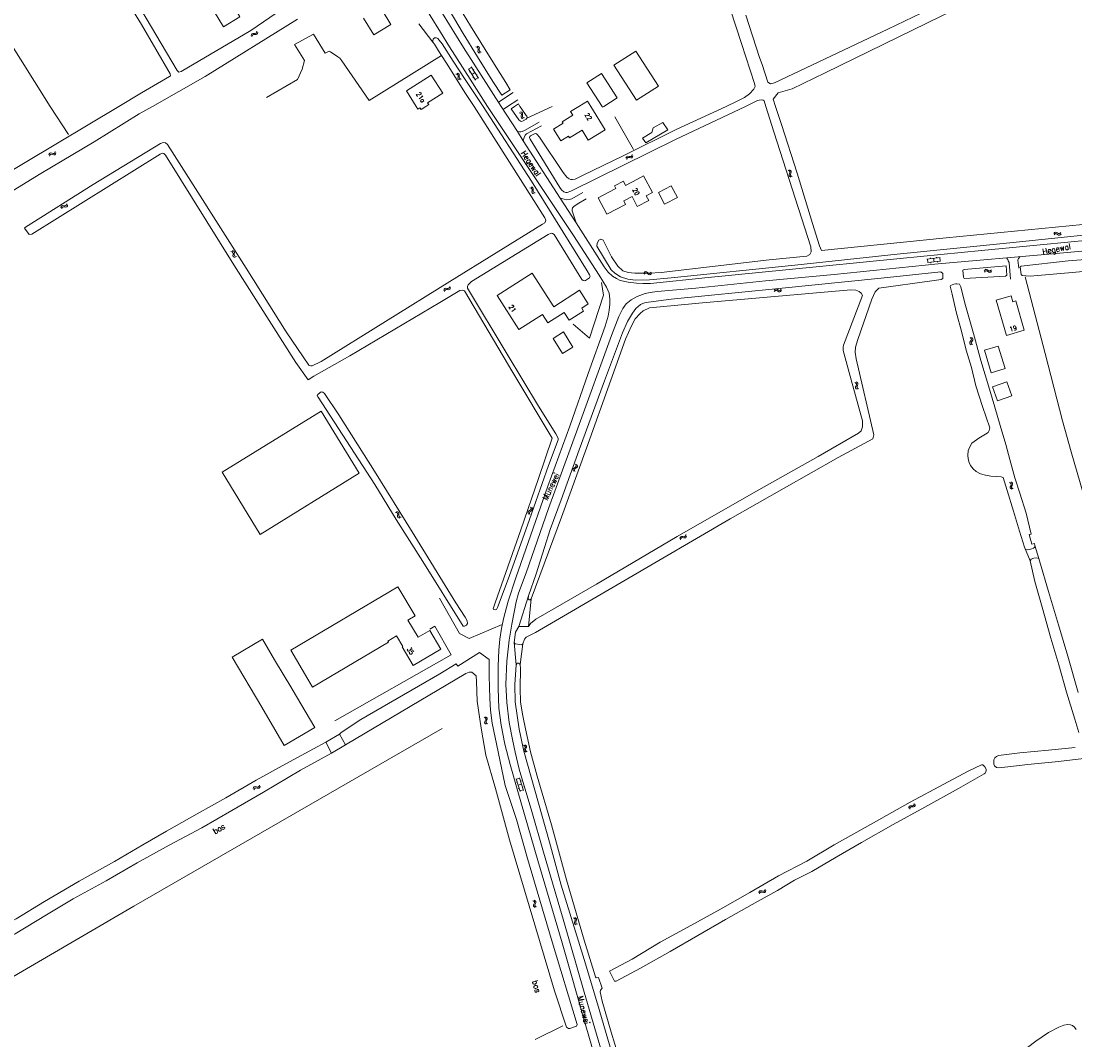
# Model space of a CAD drawing. Header units: metres. Extents: x 189705 to 199106, y 581686 to 588448.
# Tile 353 of 555: x 195575 to 195938, y 586678 to 587029. Entities that reach past the tile are written whole.
import ezdxf

# ---------------------------------------------------------------- set-up
doc = ezdxf.new("R2010")
doc.units = ezdxf.units.M
doc.layers.add('B-WA-OG-GBKN-G', color=7, linetype='Continuous', lineweight=18)
doc.styles.add('Style-STANDARD', font='STANDARD.shx')

msp = doc.modelspace()

# ---------------------------------------------------------------- linework, layer by layer
at = {"layer": 'B-WA-OG-GBKN-G'}
for p, q in [((195656.447, 587025.525), (195656.529, 587025.925)), ((195654.56, 587024.385), (195654.64, 587024.785)), ((195654.64, 587024.785), (195654.816, 587025.061)), ((195654.816, 587025.061), (195655.136, 587025.171)), ((195654.864, 587023.993), (195654.947, 587024.392)), ((195654.947, 587024.392), (195655.126, 587024.667)), ((195655.126, 587024.667), (195655.434, 587024.774)), ((195655.136, 587025.171), (195655.543, 587025.154)), ((195655.434, 587024.774), (195655.849, 587024.763)), ((195655.543, 587025.154), (195655.951, 587025.138)), ((195655.849, 587024.763), (195656.257, 587024.744)), ((195655.951, 587025.138), (195656.263, 587025.243)), ((195656.257, 587024.744), (195656.569, 587024.849)), ((195656.263, 587025.243), (195656.447, 587025.525)), ((195656.569, 587024.849), (195656.752, 587025.133)), ((195656.752, 587025.133), (195656.834, 587025.533)), ((195732.396, 587020.37), (195732.002, 587020.477)), ((195732.666, 587020.168), (195732.396, 587020.37)), ((195732.807, 587020.649), (195732.412, 587020.756)), ((195732.751, 587019.85), (195732.666, 587020.168)), ((195732.667, 587019.04), (195732.709, 587019.444)), ((195732.757, 587018.713), (195732.667, 587019.04)), ((195732.709, 587019.444), (195732.751, 587019.85)), ((195733.021, 587018.52), (195732.757, 587018.713)), ((195733.078, 587020.449), (195732.807, 587020.649)), ((195733.415, 587018.415), (195733.021, 587018.52)), ((195733.163, 587020.131), (195733.078, 587020.449)), ((195733.081, 587019.312), (195733.119, 587019.725)), ((195733.169, 587018.998), (195733.081, 587019.312)), ((195733.119, 587019.725), (195733.163, 587020.131)), ((195733.433, 587018.802), (195733.169, 587018.998)), ((195733.825, 587018.694), (195733.433, 587018.802)), ((195725.887, 587011.347), (195725.49, 587011.445)), ((195726.162, 587011.152), (195725.887, 587011.347)), ((195731.835, 587009.066), (195729.369, 587012.95)), ((195729.477, 587012.781), (195730.49, 587013.424)), ((195729.733, 587011.818), (195729.986, 587011.979)), ((195732.848, 587009.71), (195730.382, 587013.593)), ((195730.602, 587011.008), (195731.615, 587011.651)), ((195731.053, 587012.538), (195731.306, 587012.698)), ((195725.482, 587011.059), (195725.086, 587011.157)), ((195725.756, 587010.863), (195725.482, 587011.059)), ((195725.848, 587010.547), (195725.756, 587010.863)), ((195725.782, 587009.734), (195725.816, 587010.14)), ((195725.879, 587009.41), (195725.782, 587009.734)), ((195725.816, 587010.14), (195725.848, 587010.547)), ((195726.148, 587009.223), (195725.879, 587009.41)), ((195726.544, 587009.126), (195726.148, 587009.223)), ((195726.254, 587010.836), (195726.162, 587011.152)), ((195726.191, 587010.016), (195726.219, 587010.43)), ((195726.285, 587009.704), (195726.191, 587010.016)), ((195726.219, 587010.43), (195726.254, 587010.836)), ((195726.553, 587009.514), (195726.285, 587009.704)), ((195726.948, 587009.414), (195726.553, 587009.514)), ((195730.965, 587009.878), (195731.218, 587010.039)), ((195731.728, 587009.235), (195732.741, 587009.879)), ((195732.177, 587010.767), (195732.431, 587010.927)), ((195746.901, 586997.826), (195747.293, 586997.714)), ((195747.293, 586997.714), (195747.555, 586997.516)), ((195747.314, 586998.102), (195747.707, 586997.993)), ((195747.599, 586996.789), (195747.551, 586996.384)), ((195747.555, 586997.516), (195747.64, 586997.202)), ((195747.64, 586997.202), (195747.599, 586996.789)), ((195747.707, 586997.993), (195747.969, 586997.798)), ((195748.011, 586997.066), (195747.966, 586996.66)), ((195747.969, 586997.798), (195748.057, 586997.47)), ((195748.057, 586997.47), (195748.011, 586997.066)), ((195747.551, 586996.384), (195747.633, 586996.065)), ((195747.633, 586996.065), (195747.903, 586995.862)), ((195747.903, 586995.862), (195748.296, 586995.752)), ((195747.966, 586996.66), (195748.048, 586996.342)), ((195748.048, 586996.342), (195748.316, 586996.138)), ((195748.316, 586996.138), (195748.709, 586996.027)), ((195584.89, 586983.328), (195585.049, 586983.702)), ((195585.049, 586983.702), (195585.278, 586983.937)), ((195585.108, 586982.881), (195585.271, 586983.255)), ((195585.271, 586983.255), (195585.502, 586983.488)), ((195585.278, 586983.937), (195585.614, 586983.98)), ((195585.502, 586983.488), (195585.825, 586983.531)), ((195585.614, 586983.98), (195586.008, 586983.881)), ((195585.825, 586983.531), (195586.229, 586983.435)), ((195586.008, 586983.881), (195586.405, 586983.782)), ((195586.229, 586983.435), (195586.624, 586983.334)), ((195586.405, 586983.782), (195586.731, 586983.821)), ((195586.624, 586983.334), (195586.951, 586983.374)), ((195586.731, 586983.821), (195586.969, 586984.06)), ((195586.951, 586983.374), (195587.188, 586983.614)), ((195586.969, 586984.06), (195587.131, 586984.435)), ((195587.188, 586983.614), (195587.349, 586983.989)), ((195783.652, 586982.177), (195783.79, 586982.561)), ((195783.79, 586982.561), (195784.004, 586982.808)), ((195784.004, 586982.808), (195784.336, 586982.872)), ((195784.037, 586982.128), (195784.253, 586982.374)), ((195784.253, 586982.374), (195784.574, 586982.436)), ((195784.336, 586982.872), (195784.736, 586982.796)), ((195784.574, 586982.436), (195784.982, 586982.364)), ((195784.736, 586982.796), (195785.138, 586982.721)), ((195784.982, 586982.364), (195785.383, 586982.287)), ((195785.138, 586982.721), (195785.461, 586982.78)), ((195785.383, 586982.287), (195785.707, 586982.346)), ((195785.461, 586982.78), (195785.685, 586983.032)), ((195785.685, 586983.032), (195785.824, 586983.416)), ((195785.707, 586982.346), (195785.929, 586982.599)), ((195785.929, 586982.599), (195786.068, 586982.984)), ((195783.897, 586981.745), (195784.037, 586982.128)), ((195839.528, 586978.003), (195839.882, 586977.801)), ((195839.957, 586976.829), (195839.814, 586976.447)), ((195839.814, 586976.447), (195839.817, 586976.118)), ((195839.817, 586976.118), (195840.03, 586975.857)), ((195839.882, 586977.801), (195840.089, 586977.546)), ((195840.096, 586977.22), (195839.957, 586976.829)), ((195839.995, 586978.172), (195840.35, 586977.972)), ((195840.03, 586975.857), (195840.386, 586975.655)), ((195840.089, 586977.546), (195840.096, 586977.22)), ((195840.424, 586977), (195840.283, 586976.617)), ((195840.283, 586976.617), (195840.286, 586976.287)), ((195840.286, 586976.287), (195840.497, 586976.025)), ((195840.35, 586977.972), (195840.559, 586977.72)), ((195840.565, 586977.381), (195840.424, 586977)), ((195840.497, 586976.025), (195840.853, 586975.824)), ((195840.559, 586977.72), (195840.565, 586977.381)), ((195750.562, 586971.959), (195750.958, 586971.862)), ((195750.958, 586971.862), (195751.226, 586971.673)), ((195750.965, 586972.249), (195751.361, 586972.155)), ((195751.226, 586971.673), (195751.322, 586971.361)), ((195751.322, 586971.361), (195751.296, 586970.947)), ((195751.361, 586972.155), (195751.631, 586971.969)), ((195751.631, 586971.969), (195751.73, 586971.645)), ((195751.73, 586971.645), (195751.698, 586971.239)), ((195751.296, 586970.947), (195751.263, 586970.541)), ((195751.263, 586970.541), (195751.356, 586970.225)), ((195751.356, 586970.225), (195751.633, 586970.032)), ((195751.633, 586970.032), (195752.03, 586969.936)), ((195751.698, 586971.239), (195751.667, 586970.832)), ((195751.667, 586970.832), (195751.761, 586970.517)), ((195751.761, 586970.517), (195752.036, 586970.322)), ((195752.036, 586970.322), (195752.433, 586970.226)), ((195589.041, 586965.085), (195589.144, 586965.479)), ((195589.144, 586965.479), (195589.336, 586965.744)), ((195589.323, 586964.676), (195589.428, 586965.069)), ((195589.336, 586965.744), (195589.661, 586965.837)), ((195589.428, 586965.069), (195589.623, 586965.334)), ((195589.623, 586965.334), (195589.936, 586965.423)), ((195589.661, 586965.837), (195590.066, 586965.796)), ((195589.936, 586965.423), (195590.35, 586965.388)), ((195590.066, 586965.796), (195590.473, 586965.757)), ((195590.35, 586965.388), (195590.756, 586965.346)), ((195590.473, 586965.757), (195590.79, 586965.844)), ((195590.756, 586965.346), (195591.073, 586965.433)), ((195590.79, 586965.844), (195590.99, 586966.115)), ((195590.99, 586966.115), (195591.095, 586966.51)), ((195591.073, 586965.433), (195591.272, 586965.706)), ((195591.272, 586965.706), (195591.377, 586966.101)), ((195930.988, 586956.227), (195931.252, 586956.537)), ((195931.065, 586955.736), (195931.331, 586956.045)), ((195931.252, 586956.537), (195931.54, 586956.694)), ((195931.331, 586956.045), (195931.621, 586956.199)), ((195931.54, 586956.694), (195931.873, 586956.635)), ((195931.621, 586956.199), (195931.942, 586956.144)), ((195931.873, 586956.635), (195932.221, 586956.424)), ((195931.942, 586956.144), (195932.299, 586955.933)), ((195932.221, 586956.424), (195932.57, 586956.212)), ((195932.299, 586955.933), (195932.647, 586955.719)), ((195932.57, 586956.212), (195932.894, 586956.153)), ((195932.647, 586955.719), (195932.971, 586955.66)), ((195932.894, 586956.153), (195933.191, 586956.31)), ((195932.971, 586955.66), (195933.268, 586955.819)), ((195933.191, 586956.31), (195933.457, 586956.621)), ((195933.268, 586955.819), (195933.534, 586956.13)), ((195647.62, 586950.026), (195648.016, 586949.928)), ((195648.016, 586949.928), (195648.284, 586949.739)), ((195648.024, 586950.316), (195648.42, 586950.22)), ((195648.284, 586949.739), (195648.379, 586949.427)), ((195648.42, 586950.22), (195648.689, 586950.034)), ((195648.689, 586950.034), (195648.787, 586949.71)), ((195648.787, 586949.71), (195648.755, 586949.304)), ((195648.352, 586949.013), (195648.318, 586948.606)), ((195648.318, 586948.606), (195648.411, 586948.291)), ((195648.379, 586949.427), (195648.352, 586949.013)), ((195648.411, 586948.291), (195648.687, 586948.097)), ((195648.687, 586948.097), (195649.084, 586948)), ((195648.755, 586949.304), (195648.723, 586948.897)), ((195648.723, 586948.897), (195648.816, 586948.581)), ((195648.816, 586948.581), (195649.091, 586948.386)), ((195649.091, 586948.386), (195649.488, 586948.289)), ((195891.895, 586947.945), (195887.324, 586947.434)), ((195892.029, 586946.752), (195887.457, 586946.242)), ((195887.656, 586946.264), (195887.523, 586947.457)), ((195888.566, 586947.573), (195888.533, 586947.871)), ((195888.633, 586946.071), (195888.6, 586946.369)), ((195889.743, 586946.497), (195889.61, 586947.69)), ((195890.651, 586947.806), (195890.618, 586948.104)), ((195890.917, 586946.326), (195890.884, 586946.624)), ((195891.83, 586946.73), (195891.697, 586947.923)), ((195789.864, 586942.702), (195790.147, 586942.995)), ((195789.909, 586942.207), (195790.194, 586942.498)), ((195790.147, 586942.995), (195790.444, 586943.132)), ((195790.194, 586942.498), (195790.493, 586942.634)), ((195790.444, 586943.132), (195790.774, 586943.053)), ((195790.493, 586942.634), (195790.811, 586942.558)), ((195790.774, 586943.053), (195791.107, 586942.819)), ((195790.811, 586942.558), (195791.154, 586942.325)), ((195791.107, 586942.819), (195791.442, 586942.586)), ((195791.154, 586942.325), (195791.487, 586942.089)), ((195791.442, 586942.586), (195791.761, 586942.506)), ((195791.761, 586942.506), (195792.068, 586942.644)), ((195792.068, 586942.644), (195792.353, 586942.937)), ((195792.113, 586942.149), (195792.398, 586942.442)), ((195907.023, 586943.452), (195907.299, 586943.752)), ((195907.081, 586942.958), (195907.358, 586943.257)), ((195907.299, 586943.752), (195907.592, 586943.897)), ((195907.358, 586943.257), (195907.654, 586943.4)), ((195907.592, 586943.897), (195907.923, 586943.826)), ((195907.654, 586943.4), (195907.973, 586943.332)), ((195907.923, 586943.826), (195908.262, 586943.601)), ((195907.973, 586943.332), (195908.322, 586943.108)), ((195908.262, 586943.601), (195908.603, 586943.377)), ((195908.322, 586943.108), (195908.661, 586942.881)), ((195908.603, 586943.377), (195908.925, 586943.305)), ((195908.661, 586942.881), (195908.982, 586942.81)), ((195908.925, 586943.305), (195909.228, 586943.451)), ((195908.982, 586942.81), (195909.286, 586942.958)), ((195909.228, 586943.451), (195909.505, 586943.751)), ((195909.286, 586942.958), (195909.563, 586943.258)), ((195791.487, 586942.089), (195791.806, 586942.009)), ((195791.806, 586942.009), (195792.113, 586942.149)), ((195720.934, 586936.616), (195721.039, 586937.01)), ((195721.039, 586937.01), (195721.231, 586937.275)), ((195721.214, 586936.206), (195721.321, 586936.599)), ((195721.231, 586937.275), (195721.557, 586937.366)), ((195721.321, 586936.599), (195721.517, 586936.863)), ((195721.517, 586936.863), (195721.831, 586936.951)), ((195721.557, 586937.366), (195721.962, 586937.324)), ((195721.831, 586936.951), (195722.244, 586936.915)), ((195721.962, 586937.324), (195722.368, 586937.283)), ((195722.244, 586936.915), (195722.65, 586936.872)), ((195722.368, 586937.283), (195722.686, 586937.369)), ((195722.65, 586936.872), (195722.967, 586936.957)), ((195722.686, 586937.369), (195722.887, 586937.639)), ((195722.887, 586937.639), (195722.993, 586938.034)), ((195722.967, 586936.957), (195723.167, 586937.229)), ((195723.167, 586937.229), (195723.273, 586937.624)), ((195834.646, 586936.701), (195834.911, 586937.01)), ((195834.72, 586936.21), (195834.987, 586936.517)), ((195834.911, 586937.01), (195835.199, 586937.165)), ((195834.987, 586936.517), (195835.278, 586936.671)), ((195835.199, 586937.165), (195835.532, 586937.106)), ((195835.278, 586936.671), (195835.599, 586936.614)), ((195835.532, 586937.106), (195835.879, 586936.893)), ((195835.599, 586936.614), (195835.955, 586936.402)), ((195835.879, 586936.893), (195836.227, 586936.68)), ((195835.955, 586936.402), (195836.302, 586936.187)), ((195836.227, 586936.68), (195836.551, 586936.619)), ((195836.302, 586936.187), (195836.626, 586936.126)), ((195836.551, 586936.619), (195836.849, 586936.775)), ((195836.626, 586936.126), (195836.924, 586936.284)), ((195836.849, 586936.775), (195837.116, 586937.085)), ((195836.924, 586936.284), (195837.19, 586936.594)), ((195902.049, 586918.451), (195902.118, 586918.783)), ((195902.197, 586918.159), (195902.049, 586918.451)), ((195902.118, 586918.783), (195902.34, 586919.124)), ((195902.484, 586920.091), (195902.181, 586920.366)), ((195902.499, 586917.886), (195902.197, 586918.159)), ((195902.34, 586919.124), (195902.562, 586919.467)), ((195902.631, 586919.788), (195902.484, 586920.091)), ((195902.546, 586918.517), (195902.611, 586918.836)), ((195902.691, 586918.223), (195902.546, 586918.517)), ((195902.562, 586919.467), (195902.631, 586919.788)), ((195902.611, 586918.836), (195902.833, 586919.187)), ((195902.976, 586920.152), (195902.674, 586920.427)), ((195902.992, 586917.947), (195902.691, 586918.223)), ((195902.833, 586919.187), (195903.057, 586919.528)), ((195903.126, 586919.85), (195902.976, 586920.152)), ((195903.057, 586919.528), (195903.126, 586919.85)), ((195862.472, 586904.94), (195862.825, 586904.736)), ((195862.897, 586903.764), (195862.752, 586903.383)), ((195862.752, 586903.383), (195862.754, 586903.054)), ((195862.754, 586903.054), (195862.966, 586902.791)), ((195862.825, 586904.736), (195863.031, 586904.481)), ((195863.037, 586904.155), (195862.897, 586903.764)), ((195862.94, 586905.107), (195863.295, 586904.906)), ((195862.966, 586902.791), (195863.321, 586902.588)), ((195863.031, 586904.481), (195863.037, 586904.155)), ((195863.364, 586903.933), (195863.221, 586903.55)), ((195863.221, 586903.55), (195863.224, 586903.221)), ((195863.224, 586903.221), (195863.434, 586902.958)), ((195863.295, 586904.906), (195863.502, 586904.652)), ((195863.507, 586904.314), (195863.364, 586903.933)), ((195863.434, 586902.958), (195863.788, 586902.755)), ((195863.502, 586904.652), (195863.507, 586904.314)), ((195765.406, 586875.062), (195765.599, 586875.34)), ((195765.426, 586874.735), (195765.406, 586875.062)), ((195765.596, 586874.365), (195765.426, 586874.735)), ((195765.599, 586875.34), (195765.938, 586875.566)), ((195765.888, 586874.927), (195766.074, 586875.195)), ((195765.906, 586874.599), (195765.888, 586874.927)), ((195766.073, 586874.227), (195765.906, 586874.599)), ((195765.938, 586875.566), (195766.277, 586875.793)), ((195766.074, 586875.195), (195766.415, 586875.43)), ((195766.277, 586875.793), (195766.467, 586876.062)), ((195766.45, 586876.398), (195766.28, 586876.77)), ((195766.415, 586875.43), (195766.756, 586875.655)), ((195766.467, 586876.062), (195766.45, 586876.398)), ((195766.756, 586875.655), (195766.946, 586875.923)), ((195766.927, 586876.26), (195766.757, 586876.632)), ((195766.946, 586875.923), (195766.927, 586876.26)), ((195915.759, 586870.512), (195916.107, 586870.3)), ((195916.107, 586870.3), (195916.307, 586870.039)), ((195916.305, 586869.713), (195916.155, 586869.326)), ((195916.23, 586870.667), (195916.58, 586870.458)), ((195916.307, 586870.039), (195916.305, 586869.713)), ((195916.58, 586870.458), (195916.781, 586870.2)), ((195916.778, 586869.861), (195916.626, 586869.484)), ((195916.781, 586870.2), (195916.778, 586869.861)), ((195916.001, 586868.948), (195915.996, 586868.619)), ((195915.996, 586868.619), (195916.202, 586868.352)), ((195916.155, 586869.326), (195916.001, 586868.948)), ((195916.202, 586868.352), (195916.552, 586868.141)), ((195916.475, 586869.105), (195916.47, 586868.776)), ((195916.47, 586868.776), (195916.673, 586868.508)), ((195916.626, 586869.484), (195916.475, 586869.105)), ((195916.673, 586868.508), (195917.023, 586868.297)), ((195704.254, 586860.172), (195704.652, 586860.088)), ((195704.647, 586860.476), (195705.046, 586860.395)), ((195704.652, 586860.088), (195704.928, 586859.909)), ((195704.928, 586859.909), (195705.034, 586859.601)), ((195705.022, 586859.186), (195705.003, 586858.779)), ((195705.034, 586859.601), (195705.022, 586859.186)), ((195705.046, 586860.395), (195705.321, 586860.218)), ((195705.321, 586860.218), (195705.432, 586859.898)), ((195705.414, 586859.492), (195705.398, 586859.084)), ((195705.398, 586859.084), (195705.502, 586858.772)), ((195705.432, 586859.898), (195705.414, 586859.492)), ((195750.112, 586860.561), (195749.921, 586860.293)), ((195749.921, 586860.293), (195749.94, 586859.956)), ((195749.94, 586859.956), (195750.109, 586859.584)), ((195750.452, 586860.786), (195750.112, 586860.561)), ((195750.591, 586860.422), (195750.4, 586860.154)), ((195750.4, 586860.154), (195750.417, 586859.818)), ((195750.417, 586859.818), (195750.586, 586859.446)), ((195750.794, 586861.021), (195750.452, 586860.786)), ((195750.93, 586860.65), (195750.591, 586860.422)), ((195750.98, 586861.288), (195750.794, 586861.021)), ((195750.795, 586861.988), (195750.963, 586861.616)), ((195751.269, 586860.875), (195750.93, 586860.65)), ((195750.963, 586861.616), (195750.98, 586861.288)), ((195751.463, 586861.153), (195751.269, 586860.875)), ((195751.273, 586861.85), (195751.443, 586861.479)), ((195751.443, 586861.479), (195751.463, 586861.153)), ((195705.003, 586858.779), (195705.108, 586858.466)), ((195705.108, 586858.466), (195705.391, 586858.283)), ((195705.391, 586858.283), (195705.791, 586858.2)), ((195705.502, 586858.772), (195705.783, 586858.587)), ((195705.783, 586858.587), (195706.184, 586858.504)), ((195802.305, 586851.546), (195802.503, 586851.807)), ((195802.503, 586851.807), (195802.831, 586851.892)), ((195802.831, 586851.892), (195803.235, 586851.842)), ((195803.235, 586851.842), (195803.64, 586851.794)), ((195803.64, 586851.794), (195803.96, 586851.873)), ((195803.96, 586851.873), (195804.166, 586852.139)), ((195804.166, 586852.139), (195804.28, 586852.532)), ((195804.233, 586851.456), (195804.438, 586851.723)), ((195804.438, 586851.723), (195804.552, 586852.116)), ((195802.193, 586851.155), (195802.305, 586851.546)), ((195802.465, 586850.739), (195802.58, 586851.13)), ((195802.58, 586851.13), (195802.78, 586851.39)), ((195802.78, 586851.39), (195803.096, 586851.472)), ((195803.096, 586851.472), (195803.508, 586851.428)), ((195803.508, 586851.428), (195803.913, 586851.376)), ((195803.913, 586851.376), (195804.233, 586851.456)), ((195734.856, 586789.645), (195735.19, 586789.413)), ((195735.004, 586788.07), (195734.978, 586787.742)), ((195734.978, 586787.742), (195735.168, 586787.463)), ((195735.18, 586788.438), (195735.004, 586788.07)), ((195735.168, 586787.463), (195735.504, 586787.231)), ((195735.352, 586788.815), (195735.18, 586788.438)), ((195735.19, 586789.413), (195735.374, 586789.141)), ((195735.336, 586789.772), (195735.672, 586789.542)), ((195735.374, 586789.141), (195735.352, 586788.815)), ((195735.486, 586788.198), (195735.46, 586787.869)), ((195735.46, 586787.869), (195735.648, 586787.59)), ((195735.66, 586788.567), (195735.486, 586788.198)), ((195735.648, 586787.59), (195735.984, 586787.358)), ((195735.834, 586788.935), (195735.66, 586788.567)), ((195735.672, 586789.542), (195735.857, 586789.273)), ((195735.857, 586789.273), (195735.834, 586788.935)), ((195748.345, 586779.963), (195748.694, 586779.753)), ((195748.694, 586779.753), (195748.896, 586779.494)), ((195748.896, 586779.168), (195748.749, 586778.78)), ((195748.815, 586780.121), (195749.166, 586779.915)), ((195748.896, 586779.494), (195748.896, 586779.168)), ((195749.166, 586779.915), (195749.369, 586779.658)), ((195749.369, 586779.319), (195749.219, 586778.941)), ((195749.369, 586779.658), (195749.369, 586779.319)), ((195748.598, 586778.401), (195748.595, 586778.072)), ((195748.595, 586778.072), (195748.802, 586777.806)), ((195748.749, 586778.78), (195748.598, 586778.401)), ((195748.802, 586777.806), (195749.153, 586777.597)), ((195749.07, 586778.56), (195749.067, 586778.231)), ((195749.067, 586778.231), (195749.273, 586777.965)), ((195749.219, 586778.941), (195749.07, 586778.56)), ((195749.273, 586777.965), (195749.624, 586777.756)), ((195747.172, 586764.036), (195745.874, 586768.449)), ((195745.931, 586768.258), (195747.082, 586768.596)), ((195748.323, 586764.375), (195747.026, 586768.788)), ((195655.297, 586765.06), (195655.439, 586765.442)), ((195655.439, 586765.442), (195655.657, 586765.687)), ((195655.536, 586764.625), (195655.681, 586765.006)), ((195655.657, 586765.687), (195655.99, 586765.745)), ((195655.681, 586765.006), (195655.901, 586765.249)), ((195655.901, 586765.249), (195656.222, 586765.307)), ((195655.99, 586765.745), (195656.389, 586765.665)), ((195656.222, 586765.307), (195656.63, 586765.23)), ((195656.389, 586765.665), (195656.789, 586765.585)), ((195656.63, 586765.23), (195657.029, 586765.148)), ((195656.789, 586765.585), (195657.114, 586765.639)), ((195657.029, 586765.148), (195657.354, 586765.202)), ((195657.114, 586765.639), (195657.34, 586765.888)), ((195657.34, 586765.888), (195657.484, 586766.271)), ((195657.354, 586765.202), (195657.579, 586765.453)), ((195657.579, 586765.453), (195657.723, 586765.836)), ((195745.911, 586767.262), (195746.199, 586767.346)), ((195746.523, 586766.243), (195747.674, 586766.581)), ((195746.559, 586765.057), (195746.847, 586765.141)), ((195747.116, 586764.228), (195748.267, 586764.567)), ((195747.378, 586767.589), (195747.666, 586767.673)), ((195747.97, 586765.576), (195748.258, 586765.661)), ((195881.058, 586758.286), (195881.111, 586758.69)), ((195881.111, 586758.69), (195881.267, 586758.978)), ((195881.267, 586758.978), (195881.579, 586759.11)), ((195881.389, 586757.916), (195881.445, 586758.32)), ((195881.445, 586758.32), (195881.604, 586758.607)), ((195881.579, 586759.11), (195881.985, 586759.122)), ((195881.604, 586758.607), (195881.904, 586758.735)), ((195881.904, 586758.735), (195882.318, 586758.753)), ((195881.985, 586759.122), (195882.394, 586759.134)), ((195882.318, 586758.753), (195882.726, 586758.763)), ((195882.394, 586759.134), (195882.697, 586759.261)), ((195882.697, 586759.261), (195882.862, 586759.554)), ((195882.726, 586758.763), (195883.03, 586758.889)), ((195882.862, 586759.554), (195882.916, 586759.96)), ((195883.03, 586758.889), (195883.193, 586759.184)), ((195883.193, 586759.184), (195883.247, 586759.59)), ((195829.372, 586729.185), (195829.519, 586729.565)), ((195829.519, 586729.565), (195829.739, 586729.807)), ((195829.605, 586728.747), (195829.755, 586729.125)), ((195829.739, 586729.807), (195830.074, 586729.861)), ((195829.755, 586729.125), (195829.978, 586729.366)), ((195829.978, 586729.366), (195830.3, 586729.42)), ((195830.074, 586729.861), (195830.471, 586729.776)), ((195830.3, 586729.42), (195830.707, 586729.338)), ((195830.471, 586729.776), (195830.871, 586729.691)), ((195830.707, 586729.338), (195831.105, 586729.251)), ((195830.871, 586729.691), (195831.196, 586729.741)), ((195831.105, 586729.251), (195831.43, 586729.301)), ((195831.196, 586729.741), (195831.425, 586729.987)), ((195831.425, 586729.987), (195831.574, 586730.368)), ((195831.43, 586729.301), (195831.659, 586729.549)), ((195831.659, 586729.549), (195831.808, 586729.93)), ((195751.535, 586726.436), (195751.892, 586726.239)), ((195751.981, 586725.268), (195751.844, 586724.884)), ((195751.844, 586724.884), (195751.852, 586724.555)), ((195751.852, 586724.555), (195752.069, 586724.297)), ((195751.892, 586726.239), (195752.103, 586725.987)), ((195752.114, 586725.661), (195751.981, 586725.268)), ((195752, 586726.612), (195752.358, 586726.417)), ((195752.103, 586725.987), (195752.114, 586725.661)), ((195752.445, 586725.446), (195752.31, 586725.061)), ((195752.31, 586725.061), (195752.319, 586724.732)), ((195752.319, 586724.732), (195752.533, 586724.473)), ((195752.358, 586726.417), (195752.57, 586726.168)), ((195752.581, 586725.829), (195752.445, 586725.446)), ((195752.57, 586726.168), (195752.581, 586725.829)), ((195752.069, 586724.297), (195752.427, 586724.101)), ((195752.533, 586724.473), (195752.892, 586724.276)), ((195765.613, 586720.505), (195765.964, 586720.299)), ((195765.877, 586718.946), (195765.876, 586718.616)), ((195765.876, 586718.616), (195766.086, 586718.352)), ((195766.026, 586719.326), (195765.877, 586718.946)), ((195765.964, 586720.299), (195766.167, 586720.041)), ((195766.17, 586719.715), (195766.026, 586719.326)), ((195766.082, 586720.668), (195766.435, 586720.463)), ((195766.086, 586718.352), (195766.439, 586718.146)), ((195766.167, 586720.041), (195766.17, 586719.715)), ((195766.349, 586719.109), (195766.348, 586718.779)), ((195766.348, 586718.779), (195766.555, 586718.514)), ((195766.495, 586719.49), (195766.349, 586719.109)), ((195766.435, 586720.463), (195766.639, 586720.208)), ((195766.641, 586719.869), (195766.495, 586719.49)), ((195766.555, 586718.514), (195766.908, 586718.308)), ((195766.639, 586720.208), (195766.641, 586719.869))]:
    msp.add_line(p, q, dxfattribs=at)
at = {"layer": 'B-WA-OG-GBKN-G', "flags": 128}
for points in [[(195609.019, 587000), (195616.811, 587004.65), (195626.418, 587010.27), (195626.744, 587010.538), (195626.675, 587011.259), (195616.81, 587028.2), (195612.214, 587035.722), (195597.45, 587059.142), (195589.666, 587071.158), (195588.857, 587071.293), (195587.709, 587071.165), (195586.71, 587070.623), (195582.393, 587068.173), (195581.172, 587068.648), (195580.817, 587069.458), (195580.501, 587070.393)], [(195964.373, 587070.1), (195935.717, 587056.593), (195913.961, 587046.056), (195873.842, 587026.631), (195834.828, 587008.092), (195833.406, 587007.797), (195832.534, 587008.417), (195830.536, 587014.389)], [(195835.118, 587000), (195834.292, 587002.517), (195836.02, 587004.668), (195840.894, 587006.093), (195852.243, 587011.545), (195892.446, 587031.162), (195932.106, 587050.282), (195966.514, 587066.288)], [(195740.684, 587000), (195727.754, 587020.341), (195718.094, 587035.971), (195713.219, 587043.34), (195711.342, 587046.071), (195709.751, 587047.835), (195708.045, 587049.314), (195706.339, 587050.509), (195703.781, 587052.159), (195703.727, 587052.603), (195703.614, 587053.343), (195704.296, 587054.708), (195705.092, 587056.244), (195705.831, 587057.269)], [(195677.509, 587050.111), (195680.306, 587050.591), (195683.831, 587051.103), (195689.346, 587051.558), (195692.73, 587051.387), (195695.288, 587051.216), (195698.927, 587050.078), (195701.193, 587048.946), (195704.49, 587046.898), (195705.675, 587046.112), (195707.779, 587044.064), (195709.712, 587041.447), (195711.977, 587037.363), (195714.807, 587032.772), (195715.603, 587032.203), (195716.229, 587031.35), (195719.754, 587025.546)], [(195553.636, 587050.517), (195569.79, 587024.908), (195585.401, 587000)], [(195645.076, 587027.439), (195639.008, 587037.489), (195644.614, 587040.874), (195647.277, 587036.463), (195651.148, 587038.8), (195650.034, 587040.646), (195655.302, 587043.825), (195655.961, 587042.732), (195658.241, 587044.107), (195660.462, 587040.424), (195657.817, 587038.829), (195658.243, 587038.123), (195653.324, 587035.155), (195653.236, 587035.301), (195649.428, 587033.006), (195650.73, 587030.847), (195645.076, 587027.439)], [(195614.709, 587036.606), (195629.048, 587012.374), (195629.634, 587011.84), (195630.501, 587011.977), (195654.473, 587026.136), (195678.145, 587042.45)], [(195742.245, 587008.209), (195738.334, 587014.469), (195735.129, 587019.567), (195730.158, 587027.717), (195727.592, 587031.897), (195725.697, 587035.691), (195724.788, 587037.435), (195723.777, 587038.75), (195723.221, 587039.281), (195722.69, 587039.509), (195721.907, 587039.509), (195721.427, 587039.357), (195720.871, 587038.927), (195720.341, 587038.32), (195720.214, 587037.562), (195720.694, 587036.753), (195722.791, 587033.288), (195727.638, 587025.161), (195732.56, 587017.033), (195737.783, 587008.633)], [(195703.309, 587035.344), (195699.706, 587033.13), (195702.694, 587028.266), (195696.84, 587024.668), (195693.319, 587030.399)], [(195819.699, 587033.296), (195823.408, 587021.66), (195827.96, 587007.871), (195828.148, 587006.836), (195827.679, 587005.943), (195826.175, 587004.391), (195824.53, 587003.121), (195821.663, 587001.71), (195818.197, 587000)], [(195670.511, 587030.091), (195638.759, 587010.351), (195620.545, 587000)], [(195830.536, 587014.389), (195829.669, 587016.843), (195824.985, 587031.398)], [(195717.106, 587022.184), (195712.369, 587028.404)], [(195720.126, 587017.519), (195695.252, 587002.007), (195685.791, 587015.747), (195685.08, 587016.64), (195684.39, 587017.128), (195681.874, 587018.834), (195681.387, 587019.078), (195680.089, 587018.387), (195675.996, 587024.916), (195669.55, 587021.345), (195672.918, 587015.78), (195672.151, 587012.827), (195670.487, 587009.333), (195659.879, 587003.094)], [(195734.478, 587000), (195728.233, 587009.261), (195724.197, 587015.598), (195720.365, 587021.526), (195719.38, 587022.841), (195718.849, 587023.398), (195718.394, 587023.6), (195717.661, 587023.575), (195717.308, 587023.195), (195717.106, 587022.74), (195717.106, 587022.184)], [(195717.106, 587022.184), (195717.687, 587021.425), (195719.102, 587019.099), (195720.126, 587017.519)], [(195719.754, 587025.546), (195722.868, 587020.508), (195729.975, 587009.356), (195735.946, 587000)], [(195779.481, 587014.182), (195787.033, 587019.078), (195794.856, 587007.012), (195787.304, 587002.116), (195779.481, 587014.182)], [(195720.126, 587017.519), (195721.856, 587014.85), (195725.515, 587009.095), (195728.163, 587004.806), (195731.422, 587000)], [(195775.423, 587000), (195770.151, 587008.133), (195775.185, 587011.397), (195780.625, 587003.006), (195775.988, 587000)], [(195714.715, 587000), (195715.724, 587000.644), (195715.359, 587001.217), (195720.602, 587004.563), (195716.622, 587010.801), (195708.031, 587005.32), (195711.432, 587000)], [(195737.783, 587008.633), (195740.957, 587003.87)], [(195742.245, 587008.209), (195743.755, 587005.668)], [(195739.714, 587001.525), (195744.753, 587004.764)], [(195740.957, 587003.87), (195743.755, 587005.668)], [(195742.889, 587000), (195746.375, 587002.241)], [(195745.294, 587000), (195746.617, 587000.851)], [(195746.617, 587000.851), (195747.123, 587000)], [(195771.527, 587000), (195770.364, 587001.767), (195767.449, 587000)], [(195824.835, 587000), (195828.982, 587002), (195829.499, 587002.188)], [(195829.499, 587002.188), (195830.334, 587002.312), (195830.848, 587002.207), (195831.244, 587001.956), (195831.866, 587000)], [(195566.103, 586974.388), (195609.019, 587000)], [(195620.545, 587000), (195616.058, 586997.45), (195600.5, 586987.806), (195582.14, 586976.889), (195569.597, 586969.17)], [(195585.401, 587000), (195591.704, 586990.376)], [(195678.693, 586912.122), (195723.034, 586939.649), (195754.873, 586959.435), (195755.686, 586959.894), (195755.966, 586960.454), (195756.016, 586960.81), (195755.686, 586961.624), (195731.422, 587000)], [(195711.432, 587000), (195712.017, 586999.085)], [(195712.017, 586999.085), (195712.703, 586999.523), (195713.069, 586998.949), (195714.715, 587000)], [(195756.831, 586955.873), (195757.949, 586956.306), (195758.407, 586956.255), (195758.89, 586955.848), (195768.475, 586940.401), (195768.958, 586940.02), (195769.416, 586939.969), (195769.746, 586940.096), (195771.042, 586940.911), (195771.22, 586941.293), (195771.271, 586941.522), (195771.143, 586942.006), (195770.279, 586943.431), (195751.082, 586974.298), (195734.478, 587000)], [(195735.946, 587000), (195765.625, 586955.595), (195774.473, 586941.879), (195776.939, 586937.706), (195777.829, 586935.721), (195778.109, 586933.609), (195778.135, 586931.878), (195777.907, 586929.867), (195777.552, 586927.754), (195776.511, 586924.318), (195770.594, 586908.052), (195764.27, 586889.903), (195756.753, 586869.209), (195749.16, 586847.521), (195745.681, 586837.619), (195743.117, 586829.652), (195741.492, 586823.543), (195740.781, 586820.158), (195740.223, 586816.543), (195739.894, 586812.776), (195739.692, 586807.355), (195739.643, 586799.516), (195739.874, 586792.746), (195740.638, 586786.943), (195741.987, 586780.377), (195743.717, 586773.327), (195746.413, 586764.089), (195753.333, 586740.242), (195761.676, 586711.942), (195769.792, 586683.286), (195776.584, 586659.999)], [(195740.684, 587000), (195746.262, 586991.322)], [(195741.336, 586999.002), (195742.889, 587000)], [(195744.096, 586999.23), (195745.294, 587000)], [(195744.096, 586999.23), (195746.807, 586995.371)], [(195746.807, 586995.371), (195747.315, 586994.913), (195747.696, 586994.862), (195748.205, 586994.99), (195749.297, 586995.652), (195749.526, 586995.957), (195749.607, 586996.254), (195749.549, 586996.599), (195749.322, 586996.899), (195747.517, 586999.444)], [(195747.517, 586999.444), (195747.123, 587000)], [(195749.526, 586995.957), (195758.189, 587000)], [(195824.835, 587000), (195800.739, 586988.592), (195764.68, 586970.79), (195763.435, 586970.408), (195762.927, 586970.408), (195762.291, 586970.56), (195761.427, 586971.323), (195760.842, 586972.036), (195750.646, 586988.755), (195750.417, 586989.34), (195750.519, 586989.595), (195750.773, 586989.824), (195752.12, 586990.613), (195752.653, 586990.639), (195752.857, 586990.562), (195753.086, 586990.384), (195753.823, 586989.366), (195762.061, 586977.203), (195763.281, 586975.6), (195763.713, 586975.295), (195764.145, 586975.04), (195764.628, 586974.837), (195765.213, 586974.811), (195766.128, 586974.99), (195768.719, 586976.238), (195782.874, 586983.114), (195800.992, 586992.028), (195818.197, 587000)], [(195767.449, 587000), (195764.596, 586998.263), (195765.385, 586996.969), (195761.732, 586994.745), (195762.071, 586994.187), (195758.719, 586992.146), (195761.228, 586988.102), (195763.814, 586989.714), (195764.155, 586989.158), (195768.527, 586991.84), (195770.637, 586988.401), (195776.454, 586991.97), (195771.527, 587000)], [(195831.866, 587000), (195834.63, 586991.305), (195847.273, 586951.669), (195847.483, 586949.867), (195846.928, 586948.98), (195845.941, 586948.479), (195833.011, 586947.178), (195795.759, 586942.839), (195791.506, 586942.589), (195786.725, 586942.582), (195784.444, 586942.758), (195782.548, 586943.413), (195780.896, 586945.028), (195778.625, 586948.183), (195775.786, 586953.935), (195775.042, 586954.25), (195774.296, 586953.892), (195773.692, 586952.909), (195773.664, 586951.876), (195778.561, 586943.763), (195779.83, 586942.533), (195781.772, 586941.35), (195784.34, 586940.5), (195786.909, 586940.179), (195791.786, 586940.282), (195799.169, 586940.996), (195841.787, 586945.333), (195877.088, 586949.108), (195915.86, 586952.977), (195972.067, 586958.891)], [(195775.59, 586999.742), (195775.423, 587000)], [(195775.988, 587000), (195775.59, 586999.742)], [(196000, 586965.285), (195988.569, 586964.15), (195940.961, 586959.343), (195893.937, 586954.77), (195851.019, 586950.429), (195850.299, 586952.032), (195847.851, 586959.724), (195842.557, 586976.96), (195837.175, 586993.734), (195835.118, 587000)], [(195753.796, 586994.559), (195748.688, 586991.656), (195747.901, 586991.375), (195747.446, 586991.276), (195746.962, 586991.276), (195746.262, 586991.322)], [(195748.269, 586988.198), (195748.613, 586989.314), (195748.918, 586990.052), (195749.4, 586990.568), (195754.533, 586993.337)], [(195779.795, 586996.476), (195786.202, 586985.177)], [(195796.336, 586994.514), (195798.066, 586991.943), (195790.45, 586987.507), (195789.373, 586989.113), (195792.595, 586991.052), (195793.041, 586992.597), (195796.336, 586994.514)], [(195746.262, 586991.322), (195748.269, 586988.198)], [(195756.831, 586955.873), (195730.512, 586939.666), (195729.306, 586938.53), (195729.039, 586937.954), (195729.053, 586937.407), (195742.766, 586914.731), (195753.573, 586896.81), (195759.494, 586887.211), (195760.28, 586885.763), (195760.258, 586885.166), (195756.951, 586876.274), (195750.412, 586857.758), (195743.376, 586838.106), (195739.362, 586827.416), (195739.027, 586826.734), (195738.589, 586826.612), (195738.081, 586826.702), (195737.959, 586827), (195738.58, 586829.048), (195747.397, 586854.177), (195753.576, 586871.824), (195758.264, 586885.704), (195744.713, 586908.38), (195728.055, 586936.46), (195727.384, 586936.727), (195726.467, 586936.628), (195719.588, 586932.476), (195688.521, 586914.129), (195676.193, 586907.123), (195674.213, 586905.806), (195669.977, 586911.83), (195648.653, 586945.418), (195625.048, 586983.219), (195624.493, 586983.818), (195623.999, 586983.885), (195623.239, 586983.518), (195579, 586955.97), (195578.158, 586955.848), (195576.572, 586958.128), (195576.842, 586958.467), (195600.134, 586973.131), (195623.325, 586987.215), (195624.327, 586987.545), (195625.024, 586987.512), (195625.78, 586986.934), (195652.801, 586944.342), (195666.657, 586922.319), (195674.476, 586910.873), (195675.074, 586910.682), (195675.571, 586910.629)], [(195748.269, 586988.198), (195761.002, 586968.388)], [(195783.526, 586972.825), (195787.65, 586975)], [(195787.65, 586975), (195789.719, 586976.091), (195792.746, 586970.351), (195790.664, 586969.252)], [(195790.664, 586969.252), (195791.51, 586967.64), (195787.544, 586965.56), (195785.754, 586968.974), (195782.872, 586967.462), (195783.505, 586966.255), (195777.05, 586962.87), (195774.056, 586968.545), (195775.58, 586969.349), (195780.19, 586971.78)], [(195780.19, 586971.78), (195779.746, 586972.612), (195782.798, 586974.213), (195783.526, 586972.825)], [(195796.944, 586966.326), (195801.358, 586968.632), (195799.259, 586972.65), (195794.845, 586970.343), (195796.944, 586966.326)], [(195768.848, 586970.358), (195764.986, 586968.194), (195764.096, 586967.914), (195763.156, 586967.888), (195762.317, 586968.015), (195761.002, 586968.388)], [(195761.002, 586968.388), (195766.469, 586959.883)], [(195766.469, 586959.883), (195765.139, 586964.02), (195765.139, 586964.503), (195765.292, 586965.038), (195765.673, 586965.572), (195766.816, 586966.387), (195769.942, 586968.119)], [(195766.469, 586959.883), (195776.175, 586944.781), (195777.471, 586942.949), (195778.997, 586941.524), (195780.369, 586940.736), (195781.64, 586940.1), (195784.436, 586939.464), (195787.232, 586939.109), (195789.494, 586938.982), (195792.086, 586939.06), (195812.01, 586941.025), (195838.67, 586943.681), (195878.138, 586947.663), (195906.118, 586950.395), (195939.385, 586953.587), (195970.111, 586956.447), (196000, 586959.484)], [(195778.896, 586662.112), (195769.204, 586694.968), (195762.055, 586720.061), (195755.238, 586743.119), (195751.193, 586757.116), (195746.869, 586771.75), (195745.444, 586777.603), (195744.553, 586781.955), (195743.459, 586787.86), (195742.618, 586794.706), (195742.363, 586798.906), (195742.311, 586800.891), (195742.589, 586808.959), (195743.476, 586816.213), (195744.313, 586821.66), (195745.861, 586829.347), (195746.699, 586832.351), (195749.239, 586839.376), (195756.959, 586861.548), (195767.066, 586889.141), (195778.697, 586921.061), (195781.212, 586927.603), (195782.558, 586930.403), (195783.752, 586931.956), (195785.48, 586933.433), (195787.538, 586934.553), (195790.232, 586935.547), (195792.036, 586935.929), (195794.425, 586936.21), (195807.666, 586937.435), (195831.758, 586939.886), (195855.342, 586942.159), (195891.201, 586945.758), (195930.542, 586949.283), (195968.511, 586952.68)], [(195914.679, 586947.862), (195915.142, 586947.318), (195915.32, 586946.86), (195915.574, 586946.249), (195916.135, 586940.548)], [(195919.464, 586948.29), (195918.801, 586947.625), (195918.573, 586947.014), (195918.986, 586944.273)], [(195955.319, 586948.295), (195935.897, 586946.791), (195919.779, 586945.009), (195919.459, 586944.761), (195919.774, 586942.154), (195920.046, 586941.732), (195922.869, 586941.528), (195937.285, 586942.821), (195955.163, 586944.398), (195955.611, 586944.835)], [(195739.274, 586934.863), (195751.396, 586942.597), (195758.798, 586930.995), (195767.707, 586936.679), (195770.684, 586932.013), (195768.421, 586930.569), (195769.076, 586929.542), (195764.065, 586926.346), (195762.346, 586929.04), (195756.725, 586925.454), (195754.892, 586928.327), (195746.756, 586923.136), (195739.274, 586934.863)], [(195750.071, 586831.387), (195752.741, 586839.017), (195755.56, 586848.081), (195757.564, 586854.247), (195761.366, 586864.546), (195767.551, 586881.744), (195776.266, 586905.445), (195782.438, 586922.061), (195784.221, 586925.905), (195785.875, 586928.834), (195787.025, 586930.349), (195788.633, 586931.738), (195789.987, 586932.337), (195791.362, 586932.582), (195799.171, 586933.617), (195836.316, 586937.318), (195871.503, 586940.901), (195892.033, 586942.995), (195892.76, 586942.472), (195892.816, 586940.744), (195892.211, 586940.351), (195888.984, 586939.883), (195870.742, 586937.365), (195869.426, 586936.142), (195868.356, 586933.627), (195863.479, 586919.74), (195862.658, 586917.1), (195862.631, 586915.331), (195862.936, 586913.061), (195868.985, 586886.877), (195868.627, 586885.525), (195856.761, 586879.052), (195819.556, 586857.909), (195783.351, 586836.887), (195752.442, 586818.761), (195749.272, 586817.149), (195748.708, 586816.547), (195748.182, 586814.905)], [(195900.138, 586943.862), (195899.715, 586943.616), (195899.838, 586941.241), (195900.113, 586940.759), (195914.376, 586941.569), (195914.77, 586941.874), (195914.577, 586945.079), (195900.138, 586943.862)], [(195775.261, 586939.334), (195775.949, 586935.033), (195771.073, 586920.219), (195765.481, 586925.053)], [(195920.875, 586848.186), (195919.187, 586853.761), (195917.126, 586860.654), (195914.937, 586867.743), (195913.585, 586872.162), (195912.874, 586872.406), (195911.111, 586872.503), (195909.361, 586872.709), (195907.418, 586873.04), (195905.709, 586873.472), (195904.288, 586874.26), (195903.185, 586875.143), (195902.324, 586876.329), (195901.8, 586877.396), (195901.451, 586878.572), (195901.341, 586879.942), (195901.487, 586881.368), (195901.916, 586882.551), (195902.73, 586884.011), (195905.213, 586885.797), (195907.426, 586887.092), (195908.377, 586887.656), (195908.79, 586888.367), (195908.919, 586889.254), (195906.381, 586896.631), (195904.172, 586903.74), (195902.626, 586910.046), (195900.838, 586916.004), (195899.303, 586922.174), (195897.412, 586929.274), (195895.955, 586935.308), (195895.299, 586938.055), (195895.43, 586938.301), (195896.009, 586938.595), (195896.62, 586938.805), (195897.256, 586938.859), (195897.626, 586938.856), (195898.558, 586938.818), (195898.948, 586937.875), (195900.388, 586932.185), (195903.372, 586921.764), (195905.884, 586912.456)], [(195921.09, 586941.313), (195927.985, 586914.922), (195934.04, 586891.686), (195936.991, 586881.073), (195943.351, 586858.907), (195950.881, 586833.355), (195956.401, 586814.268), (195965.584, 586783.703)], [(195750.118, 586820.928), (195750.779, 586821.96), (195752.63, 586823.423), (195773.478, 586835.47), (195801.295, 586851.817), (195827.598, 586866.923), (195849.9, 586879.378), (195863.691, 586887.41), (195864.669, 586888.245), (195865.154, 586889.647), (195865.075, 586891.719), (195861.204, 586905.786), (195858.509, 586915.973), (195858.418, 586917.046), (195858.59, 586917.818), (195865.089, 586934.855), (195864.697, 586935.741), (195864.002, 586936.252), (195862.78, 586936.69), (195861.104, 586936.865), (195809.984, 586932.334), (195791.788, 586930.59), (195789.582, 586929.637), (195788.543, 586928.643), (195786.785, 586926.897), (195785.553, 586924.397), (195783.503, 586919.885), (195778.408, 586905.743), (195770.079, 586882.272), (195761.421, 586858.508), (195751.035, 586830.385)], [(195911.125, 586933.234), (195916.266, 586934.727), (195916.846, 586932.727), (195917.891, 586933.03), (195920.835, 586922.889), (195914.65, 586921.093), (195911.125, 586933.234)], [(195758.54, 586920.074), (195762.128, 586922.325), (195765.398, 586917.113), (195761.81, 586914.862), (195758.54, 586920.074)], [(195907.142, 586916.051), (195911.888, 586917.466), (195914.201, 586909.71), (195909.456, 586908.295), (195907.142, 586916.051)], [(195675.571, 586910.629), (195678.693, 586912.122)], [(195905.884, 586912.456), (195908.865, 586902.645), (195910.723, 586896.388), (195912.516, 586890.054), (195914.45, 586883.589), (195915.881, 586878.437), (195917.518, 586872.117), (195919.24, 586866.828), (195921.428, 586859.928), (195923.187, 586852.725)], [(195914.799, 586905.12), (195916.492, 586900.36), (195911.627, 586898.63), (195909.934, 586903.39), (195914.799, 586905.12)], [(195697.129, 586869.792), (195704.559, 586857.71), (195713.715, 586843.256), (195727.633, 586821.009), (195727.993, 586820.994), (195728.754, 586821.298), (195729.063, 586821.924), (195729, 586822.818), (195728.324, 586824.035), (195725.072, 586829.076), (195710.079, 586853.474), (195697.034, 586874.414), (195684.755, 586893.814), (195679.784, 586901.121), (195679.296, 586901.544), (195678.705, 586901.698), (195677.639, 586900.841), (195677.35, 586900.42), (195677.534, 586900.03), (195677.693, 586899.855), (195697.129, 586869.792)], [(195691.801, 586873.655), (195678.68, 586895.059), (195644.572, 586874.004), (195657.693, 586852.6), (195691.801, 586873.655)], [(195923.187, 586852.725), (195922.498, 586852.593), (195923.441, 586849.273), (195924.305, 586849.449)], [(195924.465, 586848.784), (195924.415, 586848.195), (195924.043, 586847.88), (195923.478, 586847.65), (195922.516, 586847.39), (195921.796, 586847.285), (195921.285, 586847.47), (195920.875, 586848.186)], [(195920.875, 586848.186), (195922.868, 586843.461)], [(195924.305, 586849.449), (195924.465, 586848.784)], [(195925.817, 586844.239), (195924.465, 586848.784)], [(195922.868, 586843.461), (195923.202, 586844.062), (195924.061, 586844.445), (195925.08, 586844.575), (195925.817, 586844.239)], [(195935.325, 586798.293), (195932.737, 586807.713), (195929.958, 586816.874), (195926.936, 586827.502), (195924.5, 586836.422), (195922.868, 586843.461)], [(195925.817, 586844.239), (195926.065, 586843.485), (195929.112, 586832.915), (195932.563, 586821.447), (195935.798, 586810.714), (195939.332, 586798.195)], [(195704.642, 586817.625), (195706.77, 586814.02), (195706.6, 586813.92), (195710.41, 586807.45), (195719.88, 586813.03), (195716.08, 586819.5), (195712.06, 586817.15), (195708.55, 586823.1), (195711.01, 586824.55), (195705.1, 586834.53), (195668.19, 586812.73), (195674.09, 586802.76)], [(195741.067, 586821.521), (195729.6, 586816.795), (195726.371, 586818.473), (195719.481, 586830.612)], [(195746.768, 586820.834), (195750.071, 586831.387)], [(195751.035, 586830.385), (195750.663, 586830.047), (195750.324, 586830.065), (195750.019, 586830.404), (195750.071, 586831.387)], [(195751.035, 586830.385), (195750.118, 586820.928)], [(195716.053, 586819.946), (195717.857, 586820.965), (195723.425, 586811.168), (195683.36, 586788.389)], [(195745.124, 586815.311), (195745.657, 586818.952), (195746.768, 586820.834)], [(195746.768, 586820.834), (195750.118, 586820.928)], [(195658.209, 586793.036), (195648.015, 586810.261), (195658.488, 586816.459), (195662.639, 586809.445), (195668.539, 586799.475), (195668.682, 586799.234)], [(195674.09, 586802.76), (195675.722, 586799.992), (195701.913, 586815.435), (195701.659, 586815.866), (195704.642, 586817.625)], [(195745.124, 586815.311), (195745.837, 586807.662)], [(195748.182, 586814.905), (195747.786, 586814.594), (195745.477, 586814.956), (195745.124, 586815.311)], [(195725.198, 586808.027), (195725.748, 586807.255), (195733.221, 586811.931), (195736.49, 586809.502)], [(195748.182, 586814.905), (195747.265, 586807.792)], [(195684.98, 586783.835), (195685.597, 586784.364), (195692.393, 586788.856), (195719.571, 586804.527), (195725.198, 586808.027)], [(195736.49, 586809.502), (195736.585, 586803.854), (195736.715, 586796.064), (195736.995, 586792.064), (195737.602, 586787.583), (195739.611, 586777.7), (195742.046, 586766.129), (195745.909, 586754.35), (195749.794, 586740.97), (195758.208, 586712.312), (195766.839, 586683.761), (195766.647, 586683.192), (195764.34, 586682.414), (195763.879, 586682.443), (195763.148, 586682.852), (195759.098, 586695.364), (195743.497, 586747.399), (195738.76, 586765.121), (195735.42, 586776.515), (195733.809, 586785.801), (195732.434, 586795.152), (195732.133, 586801.901), (195732.052, 586803.931), (195730.556, 586805.12), (195729.688, 586805.096), (195728.45, 586804.653), (195687.009, 586780.137)], [(195745.837, 586807.662), (195746.189, 586808.227), (195746.809, 586808.252), (195747.265, 586807.792)], [(195783.665, 586657.203), (195773.901, 586690.882), (195769.268, 586706.159), (195761.371, 586731.794), (195757.267, 586746.557), (195748.429, 586777.902), (195746.838, 586785.507), (195745.443, 586794.971), (195745.382, 586800.873), (195745.837, 586807.662)], [(195747.265, 586807.792), (195747.288, 586806.418), (195747.183, 586799.6), (195747.355, 586794.83), (195748.174, 586790.111), (195749.024, 586785.659), (195750.805, 586777.738), (195753.058, 586769.281), (195758.003, 586752.541), (195763.21, 586733.674), (195769.283, 586712.894), (195773.108, 586700.211), (195773.34, 586699.879), (195774.235, 586699.986)], [(195658.209, 586793.036), (195665.962, 586779.936), (195676.451, 586786.107), (195668.682, 586799.234)], [(195939.647, 586784.323), (195938.233, 586789.001), (195935.325, 586798.293)], [(195560.158, 586705.851), (195565.505, 586696.204), (195614.166, 586724.547), (195684.858, 586765.317), (195720.383, 586785.766)], [(195684.98, 586783.835), (195680.34, 586781.068)], [(195687.009, 586780.137), (195684.98, 586783.835)], [(195548.17, 586705.337), (195554.158, 586709.071), (195563.486, 586714.678), (195573.616, 586720.222), (195583.386, 586726.143), (195595.346, 586733.108), (195607.539, 586739.948), (195617.327, 586745.643), (195625.474, 586750.414), (195635.997, 586756.337), (195645.832, 586761.879), (195656.306, 586767.891), (195666.537, 586773.548), (195676.058, 586778.736), (195680.34, 586781.068)], [(195680.34, 586781.068), (195682.297, 586777.208)], [(195682.297, 586777.208), (195687.009, 586780.137)], [(195943.253, 586775.636), (195932.623, 586774.365), (195922.015, 586773.36), (195915.136, 586772.498), (195911.956, 586772.157), (195911.269, 586772.258), (195910.619, 586772.859), (195910.396, 586773.451), (195910.296, 586774.022), (195910.354, 586774.975), (195910.715, 586775.666), (195911.243, 586776.071), (195911.894, 586776.391), (195912.822, 586776.586), (195919.266, 586777.373), (195929.187, 586778.337), (195938.407, 586779.241)], [(195682.297, 586777.208), (195671.61, 586771.425), (195658.876, 586763.814), (195647.882, 586757.527), (195637.59, 586751.533), (195626.349, 586745.508), (195615.317, 586739.45), (195604.589, 586733.282), (195593.305, 586727.045), (195584.061, 586721.522), (195573.351, 586715.069), (195561.775, 586708.652), (195553.833, 586703.517), (195550.26, 586701.653)], [(195777.926, 586702.127), (195785.843, 586706.296), (195795.485, 586712.093), (195805.963, 586717.852), (195816.194, 586723.548), (195826.29, 586729.27), (195836.21, 586735.007), (195845.899, 586740.019), (195855.327, 586745.64), (195868.899, 586753.305), (195881.512, 586760.385), (195893.142, 586766.622), (195901.452, 586771.067), (195906.09, 586773.247), (195906.569, 586773.179), (195907.246, 586772.584), (195907.649, 586771.751), (195907.69, 586771.129), (195907.389, 586770.36), (195907.05, 586770.077), (195898.165, 586765.04), (195886.633, 586758.704), (195875.693, 586752.663), (195864.79, 586746.427), (195856.093, 586741.421), (195847.713, 586736.471), (195841.728, 586733.496), (195835.862, 586729.975), (195828.95, 586726.105), (195817.911, 586719.98), (195808.426, 586714.39), (195798.852, 586708.975), (195788.607, 586703.195), (195780.238, 586698.77), (195779.674, 586698.748)], [(195774.235, 586699.986), (195775.448, 586696.305)], [(195779.674, 586698.748), (195777.926, 586702.127)], [(195775.448, 586696.305), (195774.833, 586695.62), (195774.794, 586694.995), (195775.457, 586691.794), (195778.534, 586681.119), (195783.551, 586664.578)], [(195761.862, 586683.334), (195752.409, 586678.648)], [(195844.431, 586619.185), (195848.175, 586622.361), (195855.604, 586627.952), (195863.377, 586633.535), (195870.389, 586638.694), (195878.442, 586644.476), (195886.846, 586650.327), (195895.598, 586656.843), (195904.654, 586663.286), (195913.618, 586669.509), (195919.523, 586673.995), (195924.861, 586677.999), (195929.173, 586681.018), (195932.726, 586682.874), (195934.43, 586683.57), (195935.728, 586683.801), (195936.707, 586683.723), (195937.451, 586683.452), (195938.153, 586682.838), (195938.732, 586682.101)]]:
    msp.add_lwpolyline(points, dxfattribs=at)

# ---------------------------------------------------------------- texts
at = {"layer": 'B-WA-OG-GBKN-G', "style": 'Style-STANDARD'}
for s, height, rotation, p in [('21a', 1.6, 302.54589, (195711.341, 587004.291)), ('22', 1.6, 302.41845, (195769.349, 586997.109)), ('Hegewal', 2, 303.70596, (195747.375, 586983.911)), ('20', 1.6, 296.79556, (195785.85, 586971.382)), ('Hegewal', 2, 11.2987, (195927.295, 586948.949)), ('21', 1.6, 302.83165, (195743.241, 586931.027)), ('19', 1.6, 16.31519, (195916.038, 586922.427)), ('Munewei', 2, 64.66472, (195756.562, 586864.139)), ('35', 1.6, 302.75244, (195708.125, 586813.097)), ('bos', 2, 29.79462, (195642.121, 586749.298)), ('bos', 2, 286.20519, (195751.319, 586698.694)), ('Munewei', 2, 284.00844, (195766.911, 586693.402))]:
    msp.add_text(s, height=height, rotation=rotation, dxfattribs=at).set_placement(p)

doc.saveas('drawing.dxf')
